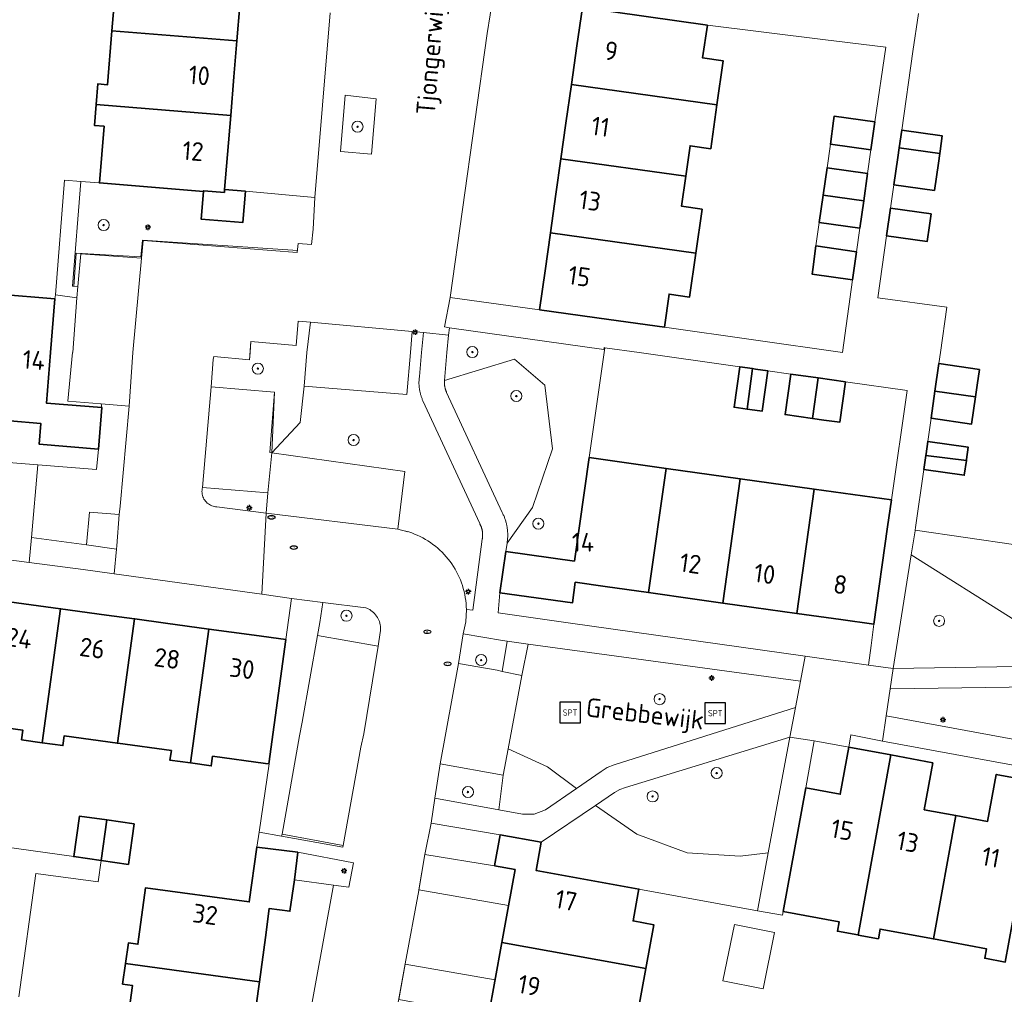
# Model space of a CAD drawing. Header units: metres. Extents: x 152610 to 160096, y 456114 to 462495.
# Tile 570 of 938: x 158282 to 158353, y 460204 to 460274. Entities that reach past the tile are written whole.
import ezdxf
from ezdxf.enums import TextEntityAlignment as Align

# ---------------------------------------------------------------- set-up
doc = ezdxf.new("R2010")
doc.units = ezdxf.units.M
doc.header["$LTSCALE"] = 0.5
doc.layers.get('0').update_dxf_attribs({"linetype": 'CONTINUOUS'})
for name, color, linetype, lineweight in [('B-PV-GR-BEPLANTING_CULTUUR_BODEMBEDEKKER-GV', 251, 'CONTINUOUS', 18), ('B-PV-GR-BEPLANTING_CULTUUR_BOSPLANTSOEN-GV', 251, 'CONTINUOUS', 18), ('B-PV-GR-BEPLANTING_CULTUUR_HEESTERS-GV', 251, 'CONTINUOUS', 18), ('B-PV-GR-BEPLANTING_CULTUUR_ROOS-GV', 251, 'CONTINUOUS', 18), ('B-PV-GR-BOOM-S', 251, 'CONTINUOUS', 25), ('B-PV-GR-HAAG-GV', 251, 'CONTINUOUS', 13), ('B-PV-IE-MEUBILAIR-S', 251, 'CONTINUOUS', 25), ('B-PV-IE-MEUBILAIR_WEGMEUBILAIR-S', 251, 'CONTINUOUS', 25), ('B-PV-IE-TERREINAFSCHEIDING_KUNSTMATIG_MUUR-G', 251, 'IE-TERREINAFSCHEIDING_KUNSTMATIG-SO', 18), ('B-PV-IE-TERREINAFSCHEIDING_KUNSTMATIG_MUUR-GV', 251, 'CONTINUOUS', 18), ('B-PV-OG-BEBOUWING-GV', 6, 'CONTINUOUS', 35), ('B-PV-OG-BEBOUWING-T18', 1, 'CONTINUOUS', 18), ('B-PV-OG-BEBOUWING_OVERBOUWING-GV', 251, 'CONTINUOUS', 18), ('B-PV-OG-TERREIN_BEGROEID-GV', 251, 'CONTINUOUS', 18), ('B-PV-OG-TOPOGRAFIE-T18', 1, 'CONTINUOUS', 18), ('B-PV-VH-ONVERHARD_ZAND-GV', 251, 'CONTINUOUS', 18), ('B-PV-VH-OPENVERHARDING_BETONSTRAATSTEEN-GV', 251, 'CONTINUOUS', 18), ('B-PV-VH-OPENVERHARDING_TEGEL-GV', 251, 'CONTINUOUS', 18)]:
    doc.layers.add(name, color=color, linetype=linetype, lineweight=lineweight)
doc.styles.add('NLCS-ISO', font='NLCS-ISO.ttf')
doc.styles.add('NLCS-ISO-M750-T18', font='NLCS-ISO.ttf', dxfattribs={"height": 1.35})
doc.linetypes.add('IE-TERREINAFSCHEIDING_KUNSTMATIG-SO', pattern='A,4,[82,NLCS.SHX,S=0.75,R=90,X=0,Y=0],4,-2', length=10)

# ---------------------------------------------------------------- blocks, each defined once
blk = doc.blocks.new('SIE-MEUBILAIR_PAAL_LICHTMAST-SO')
for points in [[(-0.62, 0), (-1, 0)], [(-0.71, 0.71), (-0.44, 0.44)], [(0, 1), (0, 0.62)], [(0.44, 0.44), (0.71, 0.71)], [(1, 0), (0.62, 0)], [(-0.71, -0.71), (-0.44, -0.44)], [(0, -0.62), (0, -1)], [(0.44, -0.44), (0.71, -0.71)]]:
    blk.add_lwpolyline(points)
blk.add_circle((0, 0), 0.5)
blk = doc.blocks.new('SIE-MEUBILAIR_PUT_RIOOLPUT-SO')
blk.add_ellipse((0, 0), major_axis=(1.25, 0), ratio=0.54)
at = {"style": 'NLCS-ISO'}
blk.add_text('ri', height=0.75, dxfattribs=at).set_placement((-0.04, 0.07), align=Align.MIDDLE_CENTER)
blk = doc.blocks.new('SIE-WEG_SPEELTOESTEL-SO')
at = {"flags": 128}
blk.add_lwpolyline([(-3.75, -3.75), (3.75, -3.75), (3.75, 3.75), (-3.75, 3.75)], close=True, dxfattribs=at)
at = {"style": 'NLCS-ISO'}
blk.add_text('SPT', height=2.25, dxfattribs=at).set_placement((0, 0), align=Align.MIDDLE_CENTER)
blk = doc.blocks.new('SGR-BOOM_GBKN-SO')
at = {"linetype": 'ByBlock', "lineweight": 18}
h = blk.add_hatch(color=0, dxfattribs=at)
h.dxf.hatch_style = 1
edge = h.paths.add_edge_path()
edge.add_arc((0, 0), 0.25, 0, 360)
at = {"color": 0, "linetype": 'ByBlock', "lineweight": 18}
for radius in [2, 0.25]:
    blk.add_circle((0, 0), radius, dxfattribs=at)
at = {"color": 0, "linetype": 'ByBlock', "lineweight": 18, "style": 'NLCS-ISO'}
blk.add_attdef('SOORT', (2.5, 0), '', height=1.5, dxfattribs=at)

msp = doc.modelspace()

# ---------------------------------------------------------------- linework, layer by layer
at = {"layer": 'B-PV-GR-BEPLANTING_CULTUUR_BODEMBEDEKKER-GV', "flags": 128}
for points in [[(158286.795, 460262.329), (158286.19, 460254.78), (158286.579, 460254.752), (158286.784, 460257.126), (158291.18, 460256.79), (158291.29, 460258.08), (158302.39, 460257.22), (158302.46, 460257.85), (158303.43, 460257.79), (158303.541, 460258.891), (158303.67, 460261.17), (158298.66, 460261.63), (158298.47, 460259.37), (158295.48, 460259.61), (158295.65, 460261.61), (158288.13, 460262.23)], [(158286.51, 460253.95), (158284.97, 460254.16), (158284.93, 460253.87), (158284.615, 460250), (158284.32, 460246.36), (158288.32, 460246.03), (158288.26, 460246.3), (158285.87, 460246.5), (158286.191, 460250), (158286.207, 460249.999)]]:
    msp.add_lwpolyline(points, close=True, dxfattribs=at)
at = {"layer": 'B-PV-GR-BEPLANTING_CULTUUR_BOSPLANTSOEN-GV', "flags": 128}
for points in [[(158311.488, 460251.433), (158310.68, 460251.51), (158310.554, 460250), (158310.3, 460246.98), (158302.891, 460247.573), (158302.61, 460244.958), (158300.56, 460242.77), (158310.16, 460241.43), (158309.641, 460237.257), (158309.804, 460237.227), (158310.017, 460237.179), (158310.229, 460237.124), (158310.438, 460237.062), (158310.645, 460236.992), (158310.849, 460236.914), (158311.05, 460236.829), (158311.248, 460236.736), (158311.442, 460236.637), (158311.633, 460236.53), (158311.819, 460236.416), (158312.002, 460236.296), (158312.179, 460236.169), (158312.352, 460236.036), (158312.52, 460235.896), (158312.683, 460235.75), (158312.84, 460235.599), (158312.992, 460235.442), (158313.138, 460235.279), (158313.278, 460235.111), (158313.411, 460234.938), (158313.538, 460234.76), (158313.659, 460234.578), (158313.772, 460234.392), (158313.879, 460234.201), (158313.979, 460234.007), (158314.072, 460233.809), (158314.157, 460233.608), (158314.235, 460233.404), (158314.305, 460233.197), (158314.368, 460232.988), (158314.423, 460232.777), (158314.47, 460232.563), (158314.51, 460232.348), (158314.541, 460232.132), (158314.565, 460231.915), (158314.58, 460231.697), (158314.588, 460231.479), (158315.05, 460231.42), (158315.73, 460236.54), (158315.735, 460236.569), (158315.74, 460236.597), (158315.744, 460236.626), (158315.748, 460236.655), (158315.751, 460236.683), (158315.754, 460236.712), (158315.756, 460236.741), (158315.758, 460236.77), (158315.759, 460236.799), (158315.76, 460236.828), (158315.76, 460236.857), (158315.76, 460236.886), (158315.759, 460236.915), (158315.757, 460236.944), (158315.756, 460236.973), (158315.753, 460237.002), (158315.751, 460237.031), (158315.747, 460237.06), (158315.743, 460237.089), (158315.739, 460237.117), (158315.734, 460237.146), (158315.729, 460237.174), (158315.723, 460237.203), (158315.717, 460237.231), (158315.71, 460237.259), (158315.703, 460237.287), (158315.695, 460237.315), (158315.687, 460237.343), (158315.678, 460237.371), (158315.669, 460237.398), (158315.659, 460237.426), (158315.649, 460237.453), (158315.638, 460237.48), (158315.627, 460237.507), (158315.616, 460237.533), (158315.604, 460237.56), (158315.591, 460237.586), (158315.578, 460237.612), (158315.565, 460237.637), (158315.551, 460237.663), (158311.455, 460246.525), (158311.433, 460246.574), (158311.411, 460246.624), (158311.391, 460246.674), (158311.371, 460246.725), (158311.352, 460246.776), (158311.334, 460246.827), (158311.317, 460246.878), (158311.301, 460246.93), (158311.286, 460246.982), (158311.272, 460247.034), (158311.258, 460247.087), (158311.246, 460247.139), (158311.235, 460247.192), (158311.224, 460247.246), (158311.215, 460247.299), (158311.206, 460247.352), (158311.202, 460247.378), (158311.198, 460247.406), (158311.192, 460247.46), (158311.186, 460247.514), (158311.181, 460247.568), (158311.177, 460247.622), (158311.174, 460247.676), (158311.172, 460247.73), (158311.171, 460247.784), (158311.171, 460247.838), (158311.172, 460247.892), (158311.174, 460247.947), (158311.177, 460248.001), (158311.18, 460248.055), (158311.185, 460248.109), (158311.191, 460248.163), (158311.198, 460248.216), (158311.205, 460248.27), (158311.361, 460250)], [(158324.49, 460250.22), (158313.38, 460251.79), (158313.29, 460251.26), (158313.181, 460250), (158313.011, 460247.991), (158318.063, 460249.516), (158320.244, 460247.653), (158320.793, 460243.055), (158319.356, 460238.834), (158317.52, 460236.26), (158317.43, 460235.65), (158322.38, 460234.96), (158323.441, 460242.422), (158324.53, 460250), (158324.58, 460250.349), (158324.513, 460250.358)], [(158354.19, 460236.13), (158346.94, 460237.19), (158346.933, 460237.149), (158346.657, 460235.417), (158354.133, 460230.701), (158354.89, 460236.03)], [(158320.435, 460220.138), (158317.603, 460221.437), (158317.25, 460219.53), (158316.935, 460217.021), (158318.625, 460216.712), (158319.485, 460216.714), (158320.288, 460217.023), (158322.515, 460218.569)], [(158326.865, 460215.275), (158323.903, 460217.347), (158319.98, 460214.69), (158319.61, 460212.67), (158327.028, 460211.316), (158335.568, 460209.758), (158336.346, 460213.927), (158334.334, 460213.694), (158330.51, 460213.932)]]:
    msp.add_lwpolyline(points, close=True, dxfattribs=at)
at = {"layer": 'B-PV-GR-BEPLANTING_CULTUUR_HEESTERS-GV', "flags": 128}
for points in [[(158303.34, 460252.19), (158302.47, 460252.25), (158302.31, 460250.51), (158299.06, 460250.79), (158298.993, 460250), (158298.95, 460249.48), (158296.39, 460249.71), (158296.34, 460249.49), (158296.18, 460247.53), (158300.75, 460247.13), (158300.421, 460242.789), (158300.56, 460242.77), (158302.61, 460244.958), (158302.891, 460247.573), (158303.097, 460249.999)], [(158289.623, 460238.932), (158290.28, 460246.14), (158288.26, 460246.3), (158288.32, 460246.03), (158288.08, 460243.04), (158287.93, 460241.56), (158283.696, 460241.904), (158283.238, 460236.668), (158287.204, 460236.126), (158287.211, 460236.125), (158287.427, 460238.493), (158289.57, 460238.311)], [(158304.242, 460231.984), (158301.98, 460232.27), (158301.58, 460229.3), (158300.35, 460220.34), (158300.37, 460220.36), (158299.64, 460215.431), (158301.272, 460215.136), (158301.3, 460215.29), (158302.57, 460222.37), (158302.74, 460223.36), (158303.852, 460229.595), (158304.02, 460230.54)]]:
    msp.add_lwpolyline(points, close=True, dxfattribs=at)
at = {"layer": 'B-PV-GR-BEPLANTING_CULTUUR_ROOS-GV', "flags": 128}
msp.add_lwpolyline([(158319.044, 460228.979), (158317.517, 460229.187), (158317.171, 460227.011), (158318.58, 460226.71)], close=True, dxfattribs=at)
at = {"layer": 'B-PV-GR-HAAG-GV', "flags": 128}
for points in [[(158308.08, 460268.3), (158305.84, 460268.55), (158305.52, 460264.5), (158307.75, 460264.29)], [(158307.346, 460231.592), (158304.242, 460231.984), (158304.02, 460230.54), (158303.852, 460229.595), (158308.224, 460228.833), (158308.384, 460229.814), (158308.398, 460229.927), (158308.405, 460230.04), (158308.403, 460230.154), (158308.394, 460230.267), (158308.376, 460230.379), (158308.351, 460230.49), (158308.318, 460230.599), (158308.278, 460230.705), (158308.23, 460230.808), (158308.175, 460230.907), (158308.113, 460231.003), (158308.044, 460231.093), (158307.97, 460231.179), (158307.889, 460231.259), (158307.803, 460231.334), (158307.712, 460231.402), (158307.617, 460231.463), (158307.517, 460231.518), (158307.414, 460231.565)], [(158317.25, 460219.53), (158312.7, 460220.36), (158312.32, 460217.866), (158316.935, 460217.021)], [(158306.45, 460213.2), (158302.45, 460213.97), (158302.19, 460211.98), (158305, 460211.61), (158306.112, 460211.463)]]:
    msp.add_lwpolyline(points, close=True, dxfattribs=at)
at = {"layer": 'B-PV-IE-TERREINAFSCHEIDING_KUNSTMATIG_MUUR-G', "flags": 128}
for points in [[(158302.436, 460257.353), (158291.236, 460258.107), (158291.115, 460256.886), (158286.471, 460257.155), (158286.294, 460254.767)], [(158303.34, 460252.19), (158302.47, 460252.25), (158302.31, 460250.51), (158299.06, 460250.79), (158298.95, 460249.48), (158296.39, 460249.71), (158296.34, 460249.49), (158296.18, 460247.53), (158300.75, 460247.13), (158300.56, 460242.77), (158310.16, 460241.43), (158309.641, 460237.257), (158310.372, 460237.082)]]:
    msp.add_lwpolyline(points, dxfattribs=at)
at = {"layer": 'B-PV-IE-TERREINAFSCHEIDING_KUNSTMATIG_MUUR-GV', "flags": 128}
msp.add_lwpolyline([(158305.71, 460214.47), (158301.3, 460215.29), (158301.272, 460215.136), (158305.68, 460214.34)], close=True, dxfattribs=at)
at = {"layer": 'B-PV-OG-BEBOUWING-GV', "flags": 128}
for points in [[(158298.49, 460277.84), (158288.78, 460278.63), (158288.66, 460277.13), (158289.36, 460277.08), (158289.04, 460273.189), (158298.05, 460272.46), (158298.258, 460275.009)], [(158331.96, 460273.61), (158322.95, 460274.87), (158322.556, 460272.099), (158322.16, 460269.31), (158332.65, 460267.859), (158333.1, 460271.02), (158331.62, 460271.24)], [(158298.05, 460272.46), (158289.04, 460273.189), (158288.72, 460269.3), (158288.02, 460269.36), (158287.89, 460267.87), (158297.6, 460267.08), (158297.833, 460269.867)], [(158332.65, 460267.859), (158322.16, 460269.31), (158321.766, 460266.544), (158321.4, 460263.97), (158321.4, 460263.967), (158330.409, 460262.714), (158330.41, 460262.72), (158330.72, 460264.9), (158332.2, 460264.69)], [(158297.6, 460267.08), (158287.89, 460267.87), (158287.77, 460266.37), (158288.47, 460266.31), (158288.13, 460262.23), (158295.65, 460261.61), (158295.654, 460261.657), (158297.142, 460261.543), (158297.16, 460261.76), (158297.369, 460264.285)], [(158344.03, 460266.63), (158341.11, 460267.04), (158341.062, 460266.696), (158340.83, 460265.02), (158343.75, 460264.61)], [(158345.789, 460264.762), (158348.71, 460264.358), (158348.731, 460264.507), (158348.89, 460265.62), (158345.97, 460266.04)], [(158348.61, 460263.65), (158348.71, 460264.358), (158345.789, 460264.762), (158345.69, 460264.067), (158345.41, 460262.1), (158348.33, 460261.68)], [(158330.409, 460262.714), (158321.4, 460263.967), (158321.041, 460261.408), (158320.65, 460258.62), (158331.13, 460257.16), (158331.58, 460260.33), (158330.1, 460260.54)], [(158343.51, 460262.91), (158340.59, 460263.32), (158340.309, 460261.338), (158343.229, 460260.931)], [(158298.66, 460261.63), (158297.16, 460261.76), (158297.142, 460261.543), (158295.654, 460261.657), (158295.65, 460261.61), (158295.48, 460259.61), (158298.47, 460259.37)], [(158343.229, 460260.931), (158340.309, 460261.338), (158340.03, 460259.37), (158342.95, 460258.96)], [(158348.09, 460260), (158345.17, 460260.41), (158344.88, 460258.41), (158347.8, 460258), (158347.967, 460259.156)], [(158331.13, 460257.16), (158320.65, 460258.62), (158320.261, 460255.895), (158319.86, 460253.08), (158324.864, 460252.38), (158328.86, 460251.82), (158329.2, 460254.21), (158330.68, 460254)], [(158342.72, 460257.27), (158339.79, 460257.68), (158339.555, 460255.986), (158339.51, 460255.66), (158342.43, 460255.25)], [(158280.89, 460254.9), (158279.413, 460255.028), (158278.492, 460243.82), (158281.56, 460243.57), (158281.68, 460245.07), (158283.92, 460244.88), (158283.8, 460243.39), (158288.08, 460243.04), (158288.32, 460246.03), (158284.32, 460246.36), (158284.615, 460250), (158284.924, 460253.871), (158280.83, 460254.21)], [(158334.826, 460245.92), (158335.216, 460248.84), (158334.3, 460248.97), (158333.89, 460246.05)], [(158335.031, 460245.891), (158335.9, 460245.77), (158336.309, 460248.685), (158335.441, 460248.808), (158335.216, 460248.84), (158334.826, 460245.92)], [(158351.57, 460248.78), (158348.65, 460249.2), (158348.368, 460247.225), (158351.29, 460246.81), (158351.41, 460247.645)], [(158339.944, 460248.169), (158337.98, 460248.448), (158337.56, 460245.53), (158339.53, 460245.25)], [(158341.92, 460247.889), (158339.944, 460248.169), (158339.53, 460245.25), (158340.364, 460245.13), (158341.5, 460244.97)], [(158351.29, 460246.81), (158348.368, 460247.225), (158348.09, 460245.26), (158351.01, 460244.84)], [(158347.707, 460242.574), (158350.632, 460242.21), (158350.644, 460242.294), (158350.77, 460243.17), (158347.852, 460243.59), (158347.726, 460242.708)], [(158328.98, 460241.65), (158323.441, 460242.422), (158322.38, 460234.96), (158317.43, 460235.65), (158317.01, 460232.686), (158322.231, 460231.954), (158322.44, 460233.44), (158324.599, 460233.133), (158327.72, 460232.69)], [(158350.632, 460242.21), (158347.707, 460242.574), (158347.564, 460241.569), (158350.48, 460241.15)], [(158334.33, 460240.9), (158328.98, 460241.65), (158327.72, 460232.69), (158331.045, 460232.224), (158333.07, 460231.94)], [(158339.67, 460240.15), (158334.33, 460240.9), (158333.07, 460231.94), (158335.302, 460231.627), (158338.42, 460231.19)], [(158345.23, 460239.37), (158339.67, 460240.15), (158338.42, 460231.19), (158341.585, 460230.745), (158343.97, 460230.41), (158344.956, 460237.427)], [(158280.25, 460233.74), (158277.98, 460234.05), (158277.59, 460231.07), (158279.57, 460230.8), (158278.55, 460223.33), (158282.62, 460222.77), (158282.52, 460222.08), (158284.01, 460221.87), (158285.33, 460231.53), (158282.161, 460231.961), (158280.04, 460232.25)], [(158288.642, 460231.072), (158285.33, 460231.53), (158284.01, 460221.87), (158285.5, 460221.67), (158285.59, 460222.36), (158289.431, 460221.834), (158290.673, 460230.791)], [(158290.68, 460230.79), (158290.673, 460230.791), (158289.431, 460221.834), (158289.46, 460221.83), (158293.32, 460221.3), (158293.22, 460220.61), (158294.709, 460220.41), (158296.03, 460230.06), (158292.9, 460230.487)], [(158299.3, 460229.612), (158296.03, 460230.06), (158294.709, 460220.41), (158296.2, 460220.2), (158296.29, 460220.9), (158300.118, 460220.372), (158300.35, 460220.34), (158301.58, 460229.3)], [(158345.19, 460220.99), (158342.16, 460221.54), (158341.54, 460218.15), (158339.053, 460218.609), (158337.433, 460209.708), (158341.46, 460208.97), (158341.34, 460208.28), (158342.81, 460208.01), (158342.824, 460208.007)], [(158348.22, 460220.43), (158345.19, 460220.99), (158342.824, 460208.007), (158344.29, 460207.74), (158344.41, 460208.43), (158348.25, 460207.73), (158349.88, 460216.62), (158347.6, 460217.04)], [(158355.81, 460219.03), (158352.79, 460219.59), (158352.16, 460216.2), (158349.88, 460216.62), (158348.25, 460207.73), (158352.08, 460207.02), (158351.96, 460206.33), (158353.431, 460206.06)], [(158288.665, 460216.301), (158286.7, 460216.58), (158286.29, 460213.66), (158288.26, 460213.38)], [(158290.64, 460216.02), (158288.665, 460216.301), (158288.26, 460213.38), (158290.23, 460213.1)], [(158319.98, 460214.69), (158317.03, 460215.23), (158316.62, 460213), (158318.1, 460212.73), (158317.627, 460210.115), (158317.15, 460207.48), (158327.52, 460205.6), (158328.09, 460208.75), (158326.61, 460209.02), (158326.983, 460211.071), (158327.028, 460211.316), (158319.61, 460212.67)], [(158302.45, 460213.97), (158299.48, 460214.35), (158298.94, 460210.39), (158291.46, 460211.41), (158290.91, 460207.34), (158290.22, 460207.44), (158290.02, 460205.951), (158299.67, 460204.64), (158300.097, 460207.818), (158300.38, 460209.92), (158301.87, 460209.72), (158302.19, 460211.98)], [(158327.52, 460205.6), (158317.15, 460207.48), (158316.637, 460204.674), (158316.18, 460202.17), (158325.08, 460200.55), (158325.47, 460202.72), (158326.95, 460202.45)], [(158299.67, 460204.64), (158290.02, 460205.951), (158289.81, 460204.47), (158290.51, 460204.37), (158289.98, 460200.51), (158298.94, 460199.29), (158299.225, 460201.379)]]:
    msp.add_lwpolyline(points, close=True, dxfattribs=at)
at = {"layer": 'B-PV-OG-BEBOUWING_OVERBOUWING-GV', "flags": 128}
for points in [[(158343.75, 460264.61), (158340.83, 460265.02), (158340.59, 460263.32), (158343.51, 460262.91)], [(158342.95, 460258.96), (158340.03, 460259.37), (158339.79, 460257.68), (158342.72, 460257.27)], [(158316.62, 460213), (158311.599, 460213.805), (158311.158, 460211.266), (158317.633, 460210.147), (158318.1, 460212.73)], [(158336.794, 460208.185), (158333.906, 460208.769), (158333.085, 460204.71), (158335.973, 460204.126)], [(158309.711, 460203.355), (158316.181, 460202.174), (158316.637, 460204.674), (158316.654, 460204.767), (158310.177, 460205.901)]]:
    msp.add_lwpolyline(points, close=True, dxfattribs=at)
at = {"layer": 'B-PV-OG-TERREIN_BEGROEID-GV', "flags": 128}
for points in [[(158320.244, 460247.653), (158318.063, 460249.516), (158313.011, 460247.991), (158313.009, 460247.962), (158313.007, 460247.932), (158313.005, 460247.903), (158313.005, 460247.873), (158313.005, 460247.844), (158313.005, 460247.814), (158313.005, 460247.785), (158313.007, 460247.755), (158313.008, 460247.726), (158313.011, 460247.696), (158313.014, 460247.667), (158313.017, 460247.637), (158313.021, 460247.608), (158313.025, 460247.579), (158313.03, 460247.55), (158313.035, 460247.521), (158313.041, 460247.492), (158313.048, 460247.463), (158313.055, 460247.435), (158313.062, 460247.406), (158313.07, 460247.378), (158313.078, 460247.349), (158313.087, 460247.321), (158313.097, 460247.293), (158313.106, 460247.265), (158313.117, 460247.238), (158313.128, 460247.21), (158313.139, 460247.183), (158313.151, 460247.156), (158313.163, 460247.129), (158317.171, 460238.476), (158317.199, 460238.421), (158317.226, 460238.366), (158317.252, 460238.31), (158317.277, 460238.253), (158317.302, 460238.197), (158317.325, 460238.139), (158317.347, 460238.082), (158317.368, 460238.024), (158317.388, 460237.966), (158317.407, 460237.907), (158317.425, 460237.848), (158317.442, 460237.788), (158317.458, 460237.729), (158317.473, 460237.669), (158317.487, 460237.609), (158317.5, 460237.548), (158317.512, 460237.488), (158317.522, 460237.427), (158317.527, 460237.397), (158317.532, 460237.366), (158317.54, 460237.305), (158317.548, 460237.244), (158317.554, 460237.182), (158317.559, 460237.121), (158317.564, 460237.059), (158317.567, 460236.998), (158317.569, 460236.936), (158317.57, 460236.874), (158317.57, 460236.813), (158317.569, 460236.751), (158317.566, 460236.689), (158317.563, 460236.628), (158317.558, 460236.566), (158317.553, 460236.505), (158317.546, 460236.443), (158317.539, 460236.382), (158317.53, 460236.321), (158317.52, 460236.26), (158319.356, 460238.834), (158320.793, 460243.055)], [(158354.133, 460230.701), (158346.657, 460235.417), (158345.35, 460227.21), (158358.801, 460227.428), (158364.884, 460228.536), (158366.307, 460230.51), (158368.77, 460233.926), (158368.789, 460234.06), (158363.84, 460234.757), (158359.52, 460235.37), (158358.76, 460230.033)], [(158338.667, 460226.313), (158319.044, 460228.979), (158318.58, 460226.71), (158317.603, 460221.437), (158320.435, 460220.138), (158322.515, 460218.569), (158324.294, 460219.805), (158324.744, 460220.092), (158325.244, 460220.28), (158338.308, 460224.415)], [(158363.437, 460226.529), (158363.497, 460226.613), (158358.843, 460225.937), (158345.184, 460225.745), (158345.137, 460225.745), (158344.855, 460223.81), (158361.81, 460220.69), (158362.493, 460224.542), (158362.831, 460225.599)], [(158336.346, 460213.927), (158337.9, 460222.26), (158326.052, 460218.636), (158325.646, 460218.493), (158325.274, 460218.275), (158323.903, 460217.347), (158326.865, 460215.275), (158330.51, 460213.932), (158334.334, 460213.694)]]:
    msp.add_lwpolyline(points, close=True, dxfattribs=at)
at = {"layer": 'B-PV-VH-ONVERHARD_ZAND-GV', "flags": 128}
for points in [[(158308.08, 460268.3), (158305.84, 460268.55), (158305.52, 460264.5), (158307.75, 460264.29)], [(158307.346, 460231.592), (158304.242, 460231.984), (158304.02, 460230.54), (158303.852, 460229.595), (158308.224, 460228.833), (158308.384, 460229.814), (158308.398, 460229.927), (158308.405, 460230.04), (158308.403, 460230.154), (158308.394, 460230.267), (158308.376, 460230.379), (158308.351, 460230.49), (158308.318, 460230.599), (158308.278, 460230.705), (158308.23, 460230.808), (158308.175, 460230.907), (158308.113, 460231.003), (158308.044, 460231.093), (158307.97, 460231.179), (158307.889, 460231.259), (158307.803, 460231.334), (158307.712, 460231.402), (158307.617, 460231.463), (158307.517, 460231.518), (158307.414, 460231.565)], [(158317.25, 460219.53), (158312.7, 460220.36), (158312.32, 460217.866), (158316.935, 460217.021)], [(158306.45, 460213.2), (158302.45, 460213.97), (158302.19, 460211.98), (158305, 460211.61), (158306.112, 460211.463)]]:
    msp.add_lwpolyline(points, close=True, dxfattribs=at)
at = {"layer": 'B-PV-VH-OPENVERHARDING_BETONSTRAATSTEEN-GV', "flags": 128}
for points in [[(158304.77, 460274.49), (158303.67, 460261.17), (158303.541, 460258.891), (158303.43, 460257.79), (158302.46, 460257.85), (158302.39, 460257.22), (158291.29, 460258.08), (158291.18, 460256.79), (158290.554, 460250), (158290.28, 460246.14), (158289.623, 460238.932), (158289.57, 460238.311), (158289.379, 460236.052), (158289.36, 460235.832), (158289.21, 460234.05), (158299.832, 460232.569), (158300.15, 460238.42), (158296.596, 460238.877), (158296.51, 460238.884), (158296.417, 460238.899), (158296.325, 460238.922), (158296.236, 460238.953), (158296.149, 460238.991), (158296.067, 460239.036), (158295.988, 460239.088), (158295.914, 460239.147), (158295.845, 460239.212), (158295.782, 460239.282), (158295.725, 460239.357), (158295.674, 460239.437), (158295.631, 460239.521), (158295.595, 460239.608), (158295.566, 460239.698), (158295.545, 460239.79), (158295.532, 460239.884), (158295.527, 460239.978), (158295.53, 460240.073), (158295.54, 460240.166), (158295.559, 460240.259), (158296.18, 460247.53), (158296.34, 460249.49), (158296.39, 460249.71), (158298.95, 460249.48), (158298.993, 460250), (158299.06, 460250.79), (158302.31, 460250.51), (158302.47, 460252.25), (158303.34, 460252.19), (158310.68, 460251.51), (158311.488, 460251.433), (158313.29, 460251.26), (158313.38, 460251.79), (158313.02, 460251.86), (158313.42, 460253.96), (158316.09, 460273.01), (158316.51, 460275.702)], [(158309.24, 460200.78), (158310.18, 460205.92), (158311.15, 460211.22), (158311.6, 460213.81), (158312.05, 460216.08), (158312.32, 460217.866), (158312.7, 460220.36), (158314.02, 460227.57), (158314.36, 460229.71), (158314.542, 460230.586), (158314.588, 460231.479), (158314.58, 460231.697), (158314.565, 460231.915), (158314.541, 460232.132), (158314.51, 460232.348), (158314.47, 460232.563), (158314.423, 460232.777), (158314.368, 460232.988), (158314.305, 460233.197), (158314.235, 460233.404), (158314.157, 460233.608), (158314.072, 460233.809), (158313.979, 460234.007), (158313.879, 460234.201), (158313.772, 460234.392), (158313.659, 460234.578), (158313.538, 460234.76), (158313.411, 460234.938), (158313.278, 460235.111), (158313.138, 460235.279), (158312.992, 460235.442), (158312.84, 460235.599), (158312.683, 460235.75), (158312.52, 460235.896), (158312.352, 460236.036), (158312.179, 460236.169), (158312.002, 460236.296), (158311.819, 460236.416), (158311.633, 460236.53), (158311.442, 460236.637), (158311.248, 460236.736), (158311.05, 460236.829), (158310.849, 460236.914), (158310.645, 460236.992), (158310.438, 460237.062), (158310.229, 460237.124), (158310.017, 460237.179), (158309.804, 460237.227), (158309.641, 460237.257), (158300.15, 460238.42), (158299.832, 460232.569), (158301.98, 460232.27), (158304.242, 460231.984), (158307.346, 460231.592), (158307.414, 460231.565), (158307.517, 460231.518), (158307.617, 460231.463), (158307.712, 460231.402), (158307.803, 460231.334), (158307.889, 460231.259), (158307.97, 460231.179), (158308.044, 460231.093), (158308.113, 460231.003), (158308.175, 460230.907), (158308.23, 460230.808), (158308.278, 460230.705), (158308.318, 460230.599), (158308.351, 460230.49), (158308.376, 460230.379), (158308.394, 460230.267), (158308.403, 460230.154), (158308.405, 460230.04), (158308.398, 460229.927), (158308.384, 460229.814), (158308.224, 460228.833), (158307.197, 460222.517), (158306.97, 460221.54), (158305.71, 460214.47), (158305.68, 460214.34), (158301.272, 460215.136), (158299.64, 460215.431), (158299.48, 460214.35), (158302.45, 460213.97), (158306.45, 460213.2), (158306.112, 460211.463), (158305, 460211.61), (158301.68, 460193.3)]]:
    msp.add_lwpolyline(points, dxfattribs=at)
for points in [[(158305.84, 460268.55), (158308.08, 460268.3), (158307.75, 460264.29), (158305.52, 460264.5)], [(158291.18, 460256.79), (158286.784, 460257.126), (158286.579, 460254.752), (158286.51, 460253.95), (158286.207, 460249.999), (158286.191, 460250), (158285.87, 460246.5), (158288.26, 460246.3), (158290.28, 460246.14), (158290.554, 460250)], [(158310.68, 460251.51), (158303.34, 460252.19), (158303.097, 460249.999), (158302.891, 460247.573), (158310.3, 460246.98), (158310.554, 460250)], [(158300.75, 460247.13), (158296.18, 460247.53), (158295.559, 460240.259), (158300.287, 460239.873), (158300.56, 460242.77), (158300.421, 460242.789)], [(158283.696, 460241.904), (158277.646, 460242.395), (158277.377, 460240.478), (158276.71, 460235.717), (158278.13, 460235.52), (158283.079, 460234.869), (158283.238, 460236.668)], [(158310.16, 460241.43), (158300.56, 460242.77), (158300.287, 460239.873), (158300.15, 460238.42), (158309.641, 460237.257)], [(158300.287, 460239.873), (158295.559, 460240.259), (158295.54, 460240.166), (158295.53, 460240.073), (158295.527, 460239.978), (158295.532, 460239.884), (158295.545, 460239.79), (158295.566, 460239.698), (158295.595, 460239.608), (158295.631, 460239.521), (158295.674, 460239.437), (158295.725, 460239.357), (158295.782, 460239.282), (158295.845, 460239.212), (158295.914, 460239.147), (158295.988, 460239.088), (158296.067, 460239.036), (158296.149, 460238.991), (158296.236, 460238.953), (158296.325, 460238.922), (158296.417, 460238.899), (158296.51, 460238.884), (158296.596, 460238.877), (158300.15, 460238.42)], [(158308.224, 460228.833), (158303.852, 460229.595), (158302.74, 460223.36), (158302.57, 460222.37), (158301.3, 460215.29), (158305.71, 460214.47), (158306.97, 460221.54), (158307.197, 460222.517)], [(158318.58, 460226.71), (158317.171, 460227.011), (158316.8, 460227.09), (158314.02, 460227.57), (158312.7, 460220.36), (158317.25, 460219.53), (158317.603, 460221.437)]]:
    msp.add_lwpolyline(points, close=True, dxfattribs=at)
at = {"layer": 'B-PV-VH-OPENVERHARDING_TEGEL-GV', "flags": 128}
for points in [[(158322.95, 460274.87), (158331.96, 460273.61), (158340.289, 460272.57), (158344.82, 460272.005), (158344.03, 460266.63), (158343.75, 460264.61), (158343.51, 460262.91), (158343.229, 460260.931), (158342.95, 460258.96), (158342.72, 460257.27), (158342.43, 460255.25), (158341.694, 460249.994), (158328.86, 460251.82), (158324.864, 460252.38), (158319.86, 460253.08), (158313.42, 460253.96), (158313.02, 460251.86), (158313.38, 460251.79), (158324.49, 460250.22), (158324.513, 460250.358), (158324.58, 460250.349), (158327.051, 460250), (158334.3, 460248.97), (158335.216, 460248.84), (158335.441, 460248.808), (158336.309, 460248.685), (158337.98, 460248.448), (158339.944, 460248.169), (158341.92, 460247.889), (158346.36, 460247.26), (158345.23, 460239.37), (158344.956, 460237.427), (158343.97, 460230.41), (158343.761, 460228.868), (158343.57, 460227.46), (158345.35, 460227.21), (158346.657, 460235.417), (158346.933, 460237.149), (158346.94, 460237.19), (158346.968, 460237.396), (158347.564, 460241.569), (158347.707, 460242.574), (158347.726, 460242.708), (158347.852, 460243.59), (158348.09, 460245.26), (158348.368, 460247.225), (158348.65, 460249.2), (158348.764, 460250), (158349.229, 460253.28), (158344.24, 460253.94), (158344.88, 460258.41), (158345.17, 460260.41), (158345.41, 460262.1), (158345.69, 460264.067), (158345.789, 460264.762), (158345.97, 460266.04), (158346.776, 460271.69), (158347.17, 460274.45)], [(158282.33, 460203.54), (158283.56, 460212.44), (158288.04, 460211.84), (158288.26, 460213.38), (158286.29, 460213.66), (158275.407, 460215.189)]]:
    msp.add_lwpolyline(points, dxfattribs=at)
for points in [[(158286.579, 460254.752), (158286.19, 460254.78), (158286.795, 460262.329), (158285.61, 460262.42), (158284.97, 460254.16), (158286.51, 460253.95)], [(158313.29, 460251.26), (158311.488, 460251.433), (158311.361, 460250), (158311.205, 460248.27), (158311.198, 460248.216), (158311.191, 460248.163), (158311.185, 460248.109), (158311.18, 460248.055), (158311.177, 460248.001), (158311.174, 460247.947), (158311.172, 460247.892), (158311.171, 460247.838), (158311.171, 460247.784), (158311.172, 460247.73), (158311.174, 460247.676), (158311.177, 460247.622), (158311.181, 460247.568), (158311.186, 460247.514), (158311.192, 460247.46), (158311.198, 460247.406), (158311.202, 460247.378), (158311.206, 460247.352), (158311.215, 460247.299), (158311.224, 460247.246), (158311.235, 460247.192), (158311.246, 460247.139), (158311.258, 460247.087), (158311.272, 460247.034), (158311.286, 460246.982), (158311.301, 460246.93), (158311.317, 460246.878), (158311.334, 460246.827), (158311.352, 460246.776), (158311.371, 460246.725), (158311.391, 460246.674), (158311.411, 460246.624), (158311.433, 460246.574), (158311.455, 460246.525), (158315.551, 460237.663), (158315.565, 460237.637), (158315.578, 460237.612), (158315.591, 460237.586), (158315.604, 460237.56), (158315.616, 460237.533), (158315.627, 460237.507), (158315.638, 460237.48), (158315.649, 460237.453), (158315.659, 460237.426), (158315.669, 460237.398), (158315.678, 460237.371), (158315.687, 460237.343), (158315.695, 460237.315), (158315.703, 460237.287), (158315.71, 460237.259), (158315.717, 460237.231), (158315.723, 460237.203), (158315.729, 460237.174), (158315.734, 460237.146), (158315.739, 460237.117), (158315.743, 460237.089), (158315.747, 460237.06), (158315.751, 460237.031), (158315.753, 460237.002), (158315.756, 460236.973), (158315.757, 460236.944), (158315.759, 460236.915), (158315.76, 460236.886), (158315.76, 460236.857), (158315.76, 460236.828), (158315.759, 460236.799), (158315.758, 460236.77), (158315.756, 460236.741), (158315.754, 460236.712), (158315.751, 460236.683), (158315.748, 460236.655), (158315.744, 460236.626), (158315.74, 460236.597), (158315.735, 460236.569), (158315.73, 460236.54), (158315.05, 460231.42), (158314.588, 460231.479), (158314.542, 460230.586), (158314.36, 460229.71), (158317.2, 460229.23), (158317.517, 460229.187), (158319.044, 460228.979), (158338.667, 460226.313), (158339.008, 460228.101), (158322.1, 460230.48), (158316.89, 460231.234), (158317.01, 460232.686), (158317.43, 460235.65), (158317.52, 460236.26), (158317.53, 460236.321), (158317.539, 460236.382), (158317.546, 460236.443), (158317.553, 460236.505), (158317.558, 460236.566), (158317.563, 460236.628), (158317.566, 460236.689), (158317.569, 460236.751), (158317.57, 460236.813), (158317.57, 460236.874), (158317.569, 460236.936), (158317.567, 460236.998), (158317.564, 460237.059), (158317.559, 460237.121), (158317.554, 460237.182), (158317.548, 460237.244), (158317.54, 460237.305), (158317.532, 460237.366), (158317.527, 460237.397), (158317.522, 460237.427), (158317.512, 460237.488), (158317.5, 460237.548), (158317.487, 460237.609), (158317.473, 460237.669), (158317.458, 460237.729), (158317.442, 460237.788), (158317.425, 460237.848), (158317.407, 460237.907), (158317.388, 460237.966), (158317.368, 460238.024), (158317.347, 460238.082), (158317.325, 460238.139), (158317.302, 460238.197), (158317.277, 460238.253), (158317.252, 460238.31), (158317.226, 460238.366), (158317.199, 460238.421), (158317.171, 460238.476), (158313.163, 460247.129), (158313.151, 460247.156), (158313.139, 460247.183), (158313.128, 460247.21), (158313.117, 460247.238), (158313.106, 460247.265), (158313.097, 460247.293), (158313.087, 460247.321), (158313.078, 460247.349), (158313.07, 460247.378), (158313.062, 460247.406), (158313.055, 460247.435), (158313.048, 460247.463), (158313.041, 460247.492), (158313.035, 460247.521), (158313.03, 460247.55), (158313.025, 460247.579), (158313.021, 460247.608), (158313.017, 460247.637), (158313.014, 460247.667), (158313.011, 460247.696), (158313.008, 460247.726), (158313.007, 460247.755), (158313.005, 460247.785), (158313.005, 460247.814), (158313.005, 460247.844), (158313.005, 460247.873), (158313.005, 460247.903), (158313.007, 460247.932), (158313.009, 460247.962), (158313.011, 460247.991), (158313.181, 460250)], [(158287.211, 460236.125), (158289.36, 460235.832), (158289.379, 460236.052), (158289.57, 460238.311), (158287.427, 460238.493)], [(158289.36, 460235.832), (158287.211, 460236.125), (158287.204, 460236.126), (158283.238, 460236.668), (158283.079, 460234.869), (158286.973, 460234.349), (158289.21, 460234.05)], [(158317.517, 460229.187), (158317.2, 460229.23), (158314.36, 460229.71), (158314.02, 460227.57), (158316.8, 460227.09), (158317.171, 460227.011)], [(158344.59, 460221.99), (158344.855, 460223.81), (158345.137, 460225.745), (158345.35, 460227.21), (158343.57, 460227.46), (158339.008, 460228.101), (158338.667, 460226.313), (158338.308, 460224.415), (158337.9, 460222.26), (158339.67, 460222), (158342.16, 460221.54), (158342.31, 460222.45)], [(158363.497, 460226.613), (158364.884, 460228.536), (158358.801, 460227.428), (158345.35, 460227.21), (158345.137, 460225.745), (158345.184, 460225.745), (158358.843, 460225.937)], [(158337.9, 460222.26), (158338.308, 460224.415), (158325.244, 460220.28), (158324.744, 460220.092), (158324.294, 460219.805), (158322.515, 460218.569), (158320.288, 460217.023), (158319.485, 460216.714), (158318.625, 460216.712), (158316.935, 460217.021), (158312.32, 460217.866), (158312.05, 460216.08), (158317.03, 460215.23), (158319.98, 460214.69), (158323.903, 460217.347), (158325.274, 460218.275), (158325.646, 460218.493), (158326.052, 460218.636)], [(158361.48, 460218.88), (158361.81, 460220.69), (158344.855, 460223.81), (158344.59, 460221.99)], [(158339.67, 460222), (158337.9, 460222.26), (158336.346, 460213.927), (158335.568, 460209.758), (158337.379, 460209.429), (158337.433, 460209.708), (158339.053, 460218.609)]]:
    msp.add_lwpolyline(points, close=True, dxfattribs=at)

# ---------------------------------------------------------------- block references
at = {"layer": 'B-PV-GR-BOOM-S', "xscale": 0.2, "yscale": 0.2, "zscale": 0.2}
for p in [(158306.741, 460266.278), (158288.436, 460259.186), (158315.02, 460250.031), (158299.556, 460248.838), (158318.191, 460246.86), (158306.457, 460243.688), (158319.777, 460237.663), (158305.944, 460231.023), (158348.666, 460230.654), (158315.654, 460227.831), (158328.514, 460225.013), (158332.629, 460219.685), (158314.702, 460218.317), (158328.011, 460217.997)]:
    msp.add_blockref('SGR-BOOM_GBKN-SO', p, dxfattribs=at)
at = {"layer": 'B-PV-IE-MEUBILAIR-S', "xscale": 0.2, "yscale": 0.2, "zscale": 0.2}
for name, p in [('SIE-MEUBILAIR_PAAL_LICHTMAST-SO', (158291.63, 460259.03)), ('SIE-MEUBILAIR_PAAL_LICHTMAST-SO', (158310.893, 460251.469)), ('SIE-MEUBILAIR_PAAL_LICHTMAST-SO', (158298.936, 460238.813)), ('SIE-MEUBILAIR_PUT_RIOOLPUT-SO', (158300.54, 460238.12)), ('SIE-MEUBILAIR_PUT_RIOOLPUT-SO', (158302.15, 460235.94)), ('SIE-MEUBILAIR_PAAL_LICHTMAST-SO', (158314.722, 460232.762)), ('SIE-MEUBILAIR_PUT_RIOOLPUT-SO', (158311.77, 460229.87)), ('SIE-MEUBILAIR_PUT_RIOOLPUT-SO', (158313.24, 460227.56)), ('SIE-MEUBILAIR_PAAL_LICHTMAST-SO', (158332.27, 460226.535)), ('SIE-MEUBILAIR_PAAL_LICHTMAST-SO', (158348.941, 460223.528)), ('SIE-MEUBILAIR_PAAL_LICHTMAST-SO', (158305.77, 460212.637))]:
    msp.add_blockref(name, p, dxfattribs=at)
at = {"layer": 'B-PV-IE-MEUBILAIR_WEGMEUBILAIR-S', "xscale": 0.2, "yscale": 0.2, "zscale": 0.2}
for p in [(158322.065, 460224.044), (158332.528, 460223.996)]:
    msp.add_blockref('SIE-WEG_SPEELTOESTEL-SO', p, dxfattribs=at)

# ---------------------------------------------------------------- texts
at = {"layer": 'B-PV-OG-BEBOUWING-T18', "style": 'NLCS-ISO-M750-T18'}
for s, rotation, p in [('9', 351.9, (158325.03, 460271.738)), ('10', 355.2, (158295.334, 460269.978)), ('11', 351.9, (158324.255, 460266.286)), ('12', 355.2, (158294.88, 460264.518)), ('13', 352, (158323.501, 460260.946)), ('15', 351.9, (158322.73, 460255.497)), ('14', 355.4, (158283.406, 460249.46)), ('12', 352, (158330.742, 460234.791)), ('10', 352, (158336.092, 460234.041)), ('8', 352, (158341.543, 460233.276)), ('24', 352.3, (158282.348, 460229.413)), ('26', 352.2, (158287.619, 460228.689)), ('28', 352.2, (158293.017, 460227.948)), ('30', 352.2, (158298.419, 460227.209)), ('15', 349.7, (158341.673, 460215.589)), ('13', 349.5, (158346.406, 460214.719)), ('11', 349.5, (158352.398, 460213.612)), ('17', 349.6, (158321.78, 460210.505)), ('32', 352.3, (158295.762, 460209.495)), ('19', 349.6, (158319.124, 460204.376))]:
    msp.add_text(s, height=1.35, rotation=rotation, dxfattribs=at).set_placement(p, align=Align.MIDDLE)
msp.add_text('14', height=1.35, dxfattribs=at).set_placement((158322.995, 460236.323), align=Align.MIDDLE)
at = {"layer": 'B-PV-OG-TOPOGRAFIE-T18', "style": 'NLCS-ISO-M750-T18'}
for s, rotation, p in [('Tjongerwijk', 85.2, (158312.203, 460271.519)), ('Grebbewijk', 353.6, (158327.448, 460223.763))]:
    msp.add_text(s, height=1.35, rotation=rotation, dxfattribs=at).set_placement(p, align=Align.MIDDLE)

doc.saveas('drawing.dxf')
